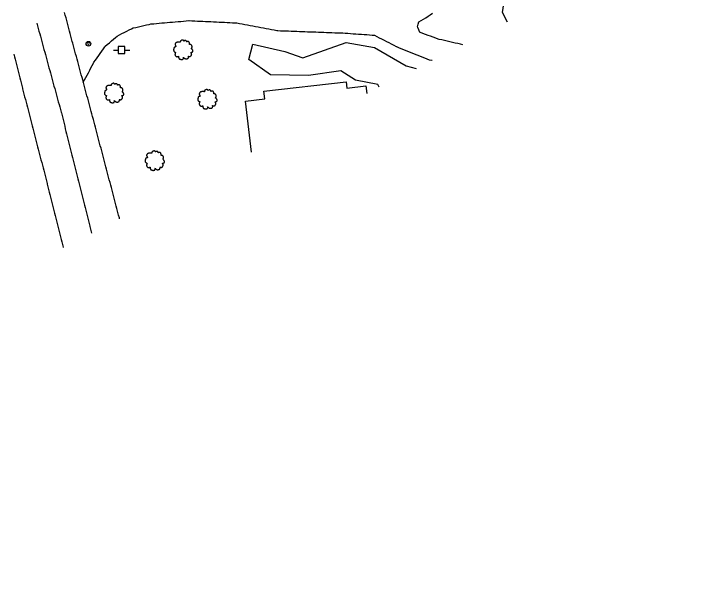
# Model space of a CAD drawing. Extents: x 1901471 to 1963503, y 756461 to 799997.
# Drawn here: x 1928330.9 to 1928585.4, y 772003.3 to 772212.5 of the extents above; entities that cross this region are included whole.
import ezdxf

# ---------------------------------------------------------------- set-up
doc = ezdxf.new("R2010")
doc.units = 0
for name, color, linetype in [('Default', 7, 'Continuous'), ('RD_EX_Bldg', 7, 'Continuous'), ('RD_EX_DR_Inlet', 7, 'Continuous'), ('RD_EX_Driveway', 7, 'Continuous'), ('RD_EX_Road', 7, 'Continuous'), ('RD_EX_UT', 7, 'Continuous'), ('RD_EX_VEG', 7, 'Continuous'), ('RD_HC_Cl', 7, 'Continuous')]:
    doc.layers.add(name, color=color, linetype=linetype)

# ---------------------------------------------------------------- blocks, each defined once
blk = doc.blocks.new('PP')
at = {"layer": 'RD_EX_UT'}
for p, q in [((2.49, 2.51), (-2.51, 2.51)), ((-2.51, 2.51), (-2.51, -2.49)), ((2.49, -2.49), (2.49, 2.51)), ((-5.94, -0.05), (-2.47, -0.05)), ((-2.51, -2.49), (2.49, -2.49)), ((2.42, -0.05), (6.06, -0.05))]:
    blk.add_line(p, q, dxfattribs=at)
blk = doc.blocks.new('T2')
at = {"layer": 'RD_EX_VEG'}
for points in [[(0.05, 7.21), (-0.25, 7.24), (-0.57, 7.14), (-0.82, 7.04), (-1.05, 6.96), (-1.27, 6.86), (-1.57, 6.69), (-1.8, 6.49), (-1.92, 6.24), (-1.97, 6.01), (-2.02, 5.74), (-2.02, 5.56), (-2.15, 5.54), (-2.3, 5.56), (-2.55, 5.64), (-2.8, 5.64), (-3.05, 5.64), (-3.4, 5.61), (-3.75, 5.61), (-4.02, 5.56), (-4.35, 5.51), (-4.72, 5.39), (-5.07, 5.26), (-5.37, 5.01), (-5.62, 4.54), (-5.75, 4.19), (-5.9, 3.94), (-5.75, 3.49), (-5.57, 3.14), (-5.55, 2.94), (-5.47, 2.52), (-5.37, 2.29), (-5.25, 2.09), (-5.32, 2.07), (-5.7, 2.02), (-6, 1.92), (-6.42, 1.69), (-6.64, 1.47), (-6.74, 1.14), (-6.77, 0.79), (-6.87, 0.59), (-6.94, 0.32), (-6.97, 0.24), (-7.02, -0.08), (-6.92, -0.53), (-6.89, -0.88), (-6.77, -1.11), (-6.62, -1.28), (-6.44, -1.53), (-6.05, -1.76), (-5.72, -1.86), (-5.52, -1.88), (-5.7, -2.38), (-5.75, -2.73), (-5.87, -3.13), (-5.87, -3.21), (-5.92, -3.68), (-5.77, -4.01), (-5.7, -4.38), (-5.52, -4.61), (-5.25, -4.91), (-4.92, -5.13), (-4.42, -5.26), (-4.02, -5.23), (-3.45, -5.06), (-3.2, -4.98), (-3.22, -5.16), (-3.2, -5.53), (-3.2, -5.96), (-3.05, -6.28), (-2.95, -6.56), (-2.8, -6.81), (-2.47, -7.03), (-2.07, -7.11), (-1.65, -7.26), (-1.2, -7.33), (-0.7, -7.36), (-0.1, -7.21), (0.18, -7.08), (0.28, -6.91), (0.48, -6.53), (0.43, -6.31), (0.45, -5.71), (0.55, -5.88), (0.73, -6.23), (1.23, -6.53), (1.63, -6.71), (2.1, -6.86), (2.4, -6.93), (2.88, -6.86), (3.25, -6.78), (3.63, -6.66), (3.93, -6.38), (4.1, -6.11), (4.15, -5.83), (4.23, -5.46), (4.28, -5.28)], [(4.28, -5.28), (4.2, -5.11), (4.15, -4.86), (4.23, -4.88), (4.4, -4.93), (4.68, -5.06), (4.9, -5.13), (5.23, -5.11), (5.5, -5.01), (5.95, -4.73), (6.22, -4.26), (6.5, -3.86), (6.57, -3.53), (6.52, -3.31), (6.5, -2.81), (6.3, -2.56), (6.25, -2.43), (6.15, -2.03), (6.22, -1.98), (6.5, -1.93), (6.87, -1.81), (7.15, -1.68), (7.37, -1.51), (7.45, -1.28), (7.42, -0.88), (7.47, -0.48), (7.4, -0.33), (7.3, -0.18), (7.22, 0.02), (7.07, 0.17), (6.97, 0.32), (6.87, 0.42), (6.75, 0.57), (6.57, 0.69), (6.42, 0.74), (6.37, 0.89), (6.52, 1.09), (6.57, 1.19), (6.6, 1.42), (6.82, 1.77), (6.87, 2.17), (6.82, 2.59), (6.77, 2.87), (6.62, 3.14), (6.42, 3.39), (6.3, 3.56), (6.12, 3.69), (5.8, 3.81), (5.55, 3.86), (5.2, 3.86), (5, 3.91), (5.03, 3.96), (5.03, 4.11), (5.03, 4.39), (4.95, 4.84), (4.8, 5.34), (4.8, 5.36), (4.7, 5.61), (4.48, 5.81), (4.3, 5.91), (4.1, 6.04), (3.85, 6.06), (3.55, 6.06), (3.28, 6.01), (3.08, 5.91), (2.9, 5.79), (2.83, 5.94), (2.73, 6.24), (2.68, 6.39), (2.53, 6.56), (2.3, 6.76), (1.85, 6.89), (1.23, 6.81), (0.93, 6.61), (0.78, 6.44), (0.73, 6.56), (0.53, 6.76), (0.43, 6.94), (0.25, 7.06), (0.1, 7.16), (0, 7.21)]]:
    blk.add_spline(points, degree=3, dxfattribs=at)
blk = doc.blocks.new('MH')
at = {"layer": 'RD_EX_DR_Inlet'}
for centre, radius in [((0, 0), 1.75), ((-0.66, 0.63), 0.175), ((0.56, 0.56), 0.175), ((-0.09, -0.66), 0.175)]:
    blk.add_circle(centre, radius, dxfattribs=at)

msp = doc.modelspace()

# ---------------------------------------------------------------- linework, layer by layer
at = {"layer": 'RD_EX_Bldg'}
msp.add_lwpolyline([(1928418.49, 772161.54), (1928416.36, 772180.35), (1928423.44, 772181.15), (1928423.11, 772184.04), (1928453.39, 772187.47), (1928453.65, 772185.12), (1928460.67, 772185.91), (1928460.99, 772183.11)], dxfattribs=at)
at = {"layer": 'RD_EX_Driveway'}
for points in [[(1928496.4, 772201.08), (1928495.54, 772201.28), (1928494.56, 772201.51), (1928493.59, 772201.73), (1928492.62, 772201.95), (1928491.64, 772202.18), (1928490.67, 772202.4), (1928489.69, 772202.63), (1928488.72, 772202.85), (1928487.74, 772203.08), (1928487.35, 772203.17), (1928486.42, 772203.51), (1928485.48, 772203.86), (1928484.54, 772204.2), (1928483.6, 772204.54), (1928482.66, 772204.89), (1928481.72, 772205.23), (1928480.78, 772205.58), (1928480.63, 772205.63), (1928480.23, 772206.55), (1928479.83, 772207.46), (1928479.72, 772207.72), (1928479.99, 772208.68), (1928480.21, 772209.49), (1928481.06, 772210.02), (1928481.9, 772210.55), (1928482.75, 772211.08), (1928483.6, 772211.61), (1928484.44, 772212.15), (1928485.29, 772212.68)], [(1928356.53, 772187.27), (1928357, 772188.15), (1928357.47, 772189.04), (1928357.94, 772189.92), (1928358.41, 772190.8), (1928358.88, 772191.68), (1928359.36, 772192.57), (1928359.83, 772193.45), (1928360.3, 772194.33), (1928360.46, 772194.64), (1928361.04, 772195.46), (1928361.61, 772196.28), (1928362.19, 772197.09), (1928362.77, 772197.91), (1928363.34, 772198.73), (1928363.92, 772199.55), (1928364.49, 772200.36), (1928364.62, 772200.55), (1928365.38, 772201.2), (1928366.14, 772201.85), (1928366.89, 772202.5), (1928367.65, 772203.15), (1928368.41, 772203.81), (1928368.97, 772204.29), (1928369.86, 772204.74), (1928370.75, 772205.19), (1928371.64, 772205.64), (1928372.54, 772206.09), (1928373.43, 772206.54), (1928374.32, 772206.99), (1928374.92, 772207.29), (1928375.89, 772207.51), (1928376.87, 772207.73), (1928377.84, 772207.95), (1928378.82, 772208.17), (1928379.79, 772208.4), (1928380.77, 772208.62), (1928381.48, 772208.78), (1928382.48, 772208.86), (1928383.47, 772208.95), (1928384.47, 772209.04), (1928385.47, 772209.12), (1928386.46, 772209.21), (1928387.46, 772209.29), (1928388.45, 772209.38), (1928389.45, 772209.47), (1928390.45, 772209.55), (1928391.44, 772209.64), (1928392.44, 772209.72), (1928393.43, 772209.81), (1928394.43, 772209.9), (1928395.43, 772209.98), (1928395.59, 772210), (1928396.59, 772209.95), (1928397.59, 772209.9), (1928398.59, 772209.85), (1928399.59, 772209.8), (1928400.59, 772209.75), (1928401.59, 772209.71), (1928402.59, 772209.66), (1928403.59, 772209.61), (1928404.58, 772209.56), (1928405.58, 772209.51), (1928406.58, 772209.47), (1928407.58, 772209.42), (1928408.58, 772209.37), (1928409.58, 772209.32), (1928410.58, 772209.27), (1928411.58, 772209.22), (1928412.57, 772209.18), (1928413.07, 772209.15), (1928414.05, 772208.97), (1928415.03, 772208.78), (1928416.02, 772208.6), (1928417, 772208.42), (1928417.98, 772208.23), (1928418.97, 772208.05), (1928419.95, 772207.86), (1928420.93, 772207.68), (1928421.92, 772207.5), (1928422.9, 772207.31), (1928423.88, 772207.13), (1928424.86, 772206.94), (1928425.85, 772206.76), (1928426.83, 772206.58), (1928427.81, 772206.39), (1928428.21, 772206.32), (1928429.2, 772206.28), (1928430.2, 772206.25), (1928431.2, 772206.21), (1928432.2, 772206.17), (1928433.2, 772206.13), (1928434.2, 772206.1), (1928435.2, 772206.06), (1928436.2, 772206.02), (1928437.2, 772205.99), (1928438.2, 772205.95), (1928439.2, 772205.91), (1928440.2, 772205.88), (1928441.2, 772205.84), (1928442.2, 772205.8), (1928443.19, 772205.76), (1928444.19, 772205.73), (1928445.19, 772205.69), (1928446.19, 772205.65), (1928447.19, 772205.62), (1928448.19, 772205.58), (1928449.19, 772205.54), (1928450.19, 772205.51), (1928451.19, 772205.47), (1928452.19, 772205.43), (1928453.04, 772205.4), (1928454.04, 772205.33), (1928455.04, 772205.26), (1928456.03, 772205.18), (1928457.03, 772205.11), (1928458.03, 772205.04), (1928459.02, 772204.97), (1928460.02, 772204.89), (1928461.02, 772204.82), (1928462.02, 772204.75), (1928463.01, 772204.67), (1928463.84, 772204.61), (1928464.73, 772204.16), (1928465.61, 772203.7), (1928466.5, 772203.24), (1928467.39, 772202.78), (1928468.28, 772202.32), (1928469.17, 772201.87), (1928470.06, 772201.41), (1928470.94, 772200.95), (1928471.83, 772200.49), (1928472.04, 772200.39), (1928472.97, 772200.01), (1928473.89, 772199.64), (1928474.82, 772199.27), (1928475.75, 772198.9), (1928476.68, 772198.53), (1928477.61, 772198.16), (1928478.54, 772197.79), (1928479.47, 772197.42), (1928480.4, 772197.05), (1928481.33, 772196.68), (1928482.26, 772196.31), (1928483.18, 772195.94), (1928484.07, 772195.59), (1928485.05, 772195.4), (1928485.17, 772195.38)]]:
    msp.add_lwpolyline(points, dxfattribs=at)
at = {"layer": 'RD_EX_Road'}
for points in [[(1928369.92, 772136.89), (1928369.81, 772137.32), (1928369.56, 772138.29), (1928369.3, 772139.25), (1928369.18, 772139.71), (1928368.93, 772140.67), (1928368.67, 772141.64), (1928368.42, 772142.61), (1928368.16, 772143.57), (1928367.91, 772144.54), (1928367.65, 772145.51), (1928367.4, 772146.48), (1928367.14, 772147.44), (1928366.88, 772148.41), (1928366.63, 772149.38), (1928366.37, 772150.34), (1928366.12, 772151.31), (1928365.86, 772152.28), (1928365.61, 772153.24), (1928365.35, 772154.21), (1928365.1, 772155.18), (1928364.84, 772156.14), (1928364.59, 772157.11), (1928364.33, 772158.08), (1928364.08, 772159.04), (1928363.82, 772160.01), (1928363.57, 772160.98), (1928363.31, 772161.95), (1928363.06, 772162.91), (1928362.8, 772163.88), (1928362.55, 772164.85), (1928362.29, 772165.81), (1928362.04, 772166.78), (1928361.78, 772167.75), (1928361.53, 772168.71), (1928361.27, 772169.68), (1928361.02, 772170.65), (1928360.76, 772171.61), (1928360.5, 772172.58), (1928360.25, 772173.55), (1928359.96, 772174.6), (1928359.7, 772175.57), (1928359.44, 772176.53), (1928359.18, 772177.5), (1928358.92, 772178.46), (1928358.66, 772179.43), (1928358.4, 772180.39), (1928358.14, 772181.36), (1928357.87, 772182.32), (1928357.61, 772183.29), (1928357.35, 772184.25), (1928357.09, 772185.22), (1928356.83, 772186.18), (1928356.57, 772187.15), (1928356.31, 772188.11), (1928356.05, 772189.08), (1928355.78, 772190.04), (1928355.52, 772191.01), (1928355.26, 772191.97), (1928355, 772192.94), (1928354.74, 772193.91), (1928354.48, 772194.87), (1928354.22, 772195.84), (1928353.96, 772196.8), (1928353.69, 772197.77), (1928353.43, 772198.73), (1928353.17, 772199.7), (1928352.91, 772200.66), (1928352.65, 772201.63), (1928352.47, 772202.3), (1928352.21, 772203.27), (1928351.96, 772204.23), (1928351.7, 772205.2), (1928351.44, 772206.16), (1928351.18, 772207.13), (1928350.93, 772208.1), (1928350.67, 772209.06), (1928350.41, 772210.03), (1928350.15, 772211), (1928349.9, 772211.96), (1928349.64, 772212.93)], [(1928339.39, 772209.02), (1928339.66, 772208.06), (1928339.92, 772207.1), (1928340.18, 772206.13), (1928340.45, 772205.17), (1928340.71, 772204.2), (1928340.98, 772203.24), (1928341.24, 772202.27), (1928341.5, 772201.31), (1928341.77, 772200.34), (1928342.03, 772199.38), (1928342.29, 772198.41), (1928342.56, 772197.45), (1928342.82, 772196.49), (1928343.09, 772195.52), (1928343.35, 772194.56), (1928343.61, 772193.59), (1928343.88, 772192.63), (1928344.14, 772191.66), (1928344.41, 772190.7), (1928344.67, 772189.73), (1928344.93, 772188.77), (1928345.2, 772187.8), (1928345.46, 772186.84), (1928345.72, 772185.88), (1928345.99, 772184.91), (1928346.25, 772183.95), (1928346.52, 772182.98), (1928346.78, 772182.02), (1928347.04, 772181.05), (1928347.31, 772180.09), (1928347.57, 772179.12), (1928347.83, 772178.16), (1928348.1, 772177.19), (1928348.36, 772176.23), (1928348.44, 772175.95), (1928348.68, 772174.98), (1928348.92, 772174.01), (1928349.17, 772173.04), (1928349.41, 772172.07), (1928349.66, 772171.1), (1928349.9, 772170.13), (1928350.14, 772169.16), (1928350.39, 772168.19), (1928350.63, 772167.22), (1928350.87, 772166.25), (1928351.12, 772165.28), (1928351.36, 772164.31), (1928351.61, 772163.34), (1928351.85, 772162.37), (1928352.09, 772161.4), (1928352.34, 772160.43), (1928352.58, 772159.47), (1928352.82, 772158.5), (1928353.07, 772157.53), (1928353.31, 772156.56), (1928353.55, 772155.59), (1928353.8, 772154.62), (1928354.04, 772153.65), (1928354.29, 772152.68), (1928354.53, 772151.71), (1928354.77, 772150.74), (1928355.02, 772149.77), (1928355.26, 772148.8), (1928355.5, 772147.83), (1928355.75, 772146.86), (1928355.99, 772145.89), (1928356.24, 772144.92), (1928356.48, 772143.95), (1928356.72, 772142.98), (1928356.97, 772142.01), (1928357.21, 772141.04), (1928357.45, 772140.07), (1928357.7, 772139.1), (1928357.94, 772138.13), (1928358.18, 772137.16), (1928358.43, 772136.19), (1928358.67, 772135.22), (1928358.92, 772134.25), (1928358.97, 772134.05), (1928359.22, 772133.08), (1928359.48, 772132.11), (1928359.6, 772131.65)], [(1928330.86, 772197.67), (1928331.11, 772196.7), (1928331.36, 772195.73), (1928331.61, 772194.76), (1928331.85, 772193.79), (1928332.1, 772192.82), (1928332.35, 772191.86), (1928332.6, 772190.89), (1928332.84, 772189.92), (1928333.09, 772188.95), (1928333.34, 772187.98), (1928333.59, 772187.01), (1928333.84, 772186.04), (1928334.08, 772185.07), (1928334.15, 772184.8), (1928334.4, 772183.84), (1928334.65, 772182.87), (1928334.9, 772181.9), (1928335.16, 772180.93), (1928335.41, 772179.96), (1928335.66, 772179), (1928335.91, 772178.03), (1928336.16, 772177.06), (1928336.41, 772176.09), (1928336.66, 772175.12), (1928336.91, 772174.16), (1928337.16, 772173.19), (1928337.42, 772172.22), (1928337.67, 772171.25), (1928337.92, 772170.28), (1928338.17, 772169.32), (1928338.42, 772168.35), (1928338.67, 772167.38), (1928338.92, 772166.41), (1928339.17, 772165.44), (1928339.42, 772164.48), (1928339.67, 772163.51), (1928339.93, 772162.54), (1928340.18, 772161.57), (1928340.43, 772160.61), (1928340.68, 772159.64), (1928340.93, 772158.67), (1928341.18, 772157.7), (1928341.43, 772156.73), (1928341.68, 772155.77), (1928341.93, 772154.8), (1928342.18, 772153.83), (1928342.44, 772152.86), (1928342.69, 772151.89), (1928342.94, 772150.93), (1928343.19, 772149.96), (1928343.25, 772149.71), (1928343.5, 772148.74), (1928343.74, 772147.77), (1928343.99, 772146.8), (1928344.23, 772145.83), (1928344.48, 772144.86), (1928344.73, 772143.89), (1928344.97, 772142.93), (1928345.22, 772141.96), (1928345.46, 772140.99), (1928345.71, 772140.02), (1928345.95, 772139.05), (1928346.2, 772138.08), (1928346.44, 772137.11), (1928346.69, 772136.14), (1928346.93, 772135.17), (1928347.18, 772134.2), (1928347.42, 772133.23), (1928347.67, 772132.26), (1928347.91, 772131.29), (1928348.16, 772130.32), (1928348.41, 772129.35), (1928348.65, 772128.38), (1928348.9, 772127.41), (1928349.14, 772126.45), (1928349.17, 772126.35)]]:
    msp.add_lwpolyline(points, dxfattribs=at)
at = {"layer": 'RD_EX_VEG'}
for points in [[(1928512.86, 772209.43), (1928511.06, 772212.96), (1928512.26, 772221.27), (1928521.44, 772228.85), (1928528.47, 772228.24), (1928531.47, 772218.88)], [(1928465.65, 772185.48), (1928465.06, 772186.5), (1928456.92, 772188.07), (1928451.43, 772191.51), (1928439.53, 772189.73), (1928425.5, 772190.06), (1928417.56, 772195.63), (1928418.98, 772201.29), (1928430.83, 772198.66), (1928437.46, 772196.24), (1928453.39, 772201.9), (1928463.86, 772200.13), (1928475.56, 772193.36), (1928479.29, 772192.4)]]:
    msp.add_lwpolyline(points, dxfattribs=at)
at = {"layer": 'RD_HC_Cl'}
for centre, radius, start, end in [((1933934.02, 762479.74), 11482.38, 112.01316, 122.84589), ((1933920.67, 762509.14), 11420.5, 112.014247, 122.846378), ((1933910.03, 762523.4), 11373.86, 112.013249, 123.541888)]:
    msp.add_arc(centre, radius, start, end, dxfattribs=at)

# ---------------------------------------------------------------- block references
at = {"layer": 'Default', "xscale": 0.5039370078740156, "yscale": 0.5039370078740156}
msp.add_blockref('PP', (1928370.6, 772199.17), dxfattribs=at)
at = {"layer": 'RD_EX_DR_Inlet', "xscale": 0.5039370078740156, "yscale": 0.5039370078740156}
msp.add_blockref('MH', (1928358.41, 772201.47), dxfattribs=at)
at = {"layer": 'RD_EX_VEG', "xscale": 0.4921259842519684, "yscale": 0.4921259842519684}
for p in [(1928393.24, 772199.28), (1928367.76, 772183.33), (1928402.16, 772181.06), (1928382.75, 772158.4)]:
    msp.add_blockref('T2', p, dxfattribs=at)

doc.saveas('drawing.dxf')
